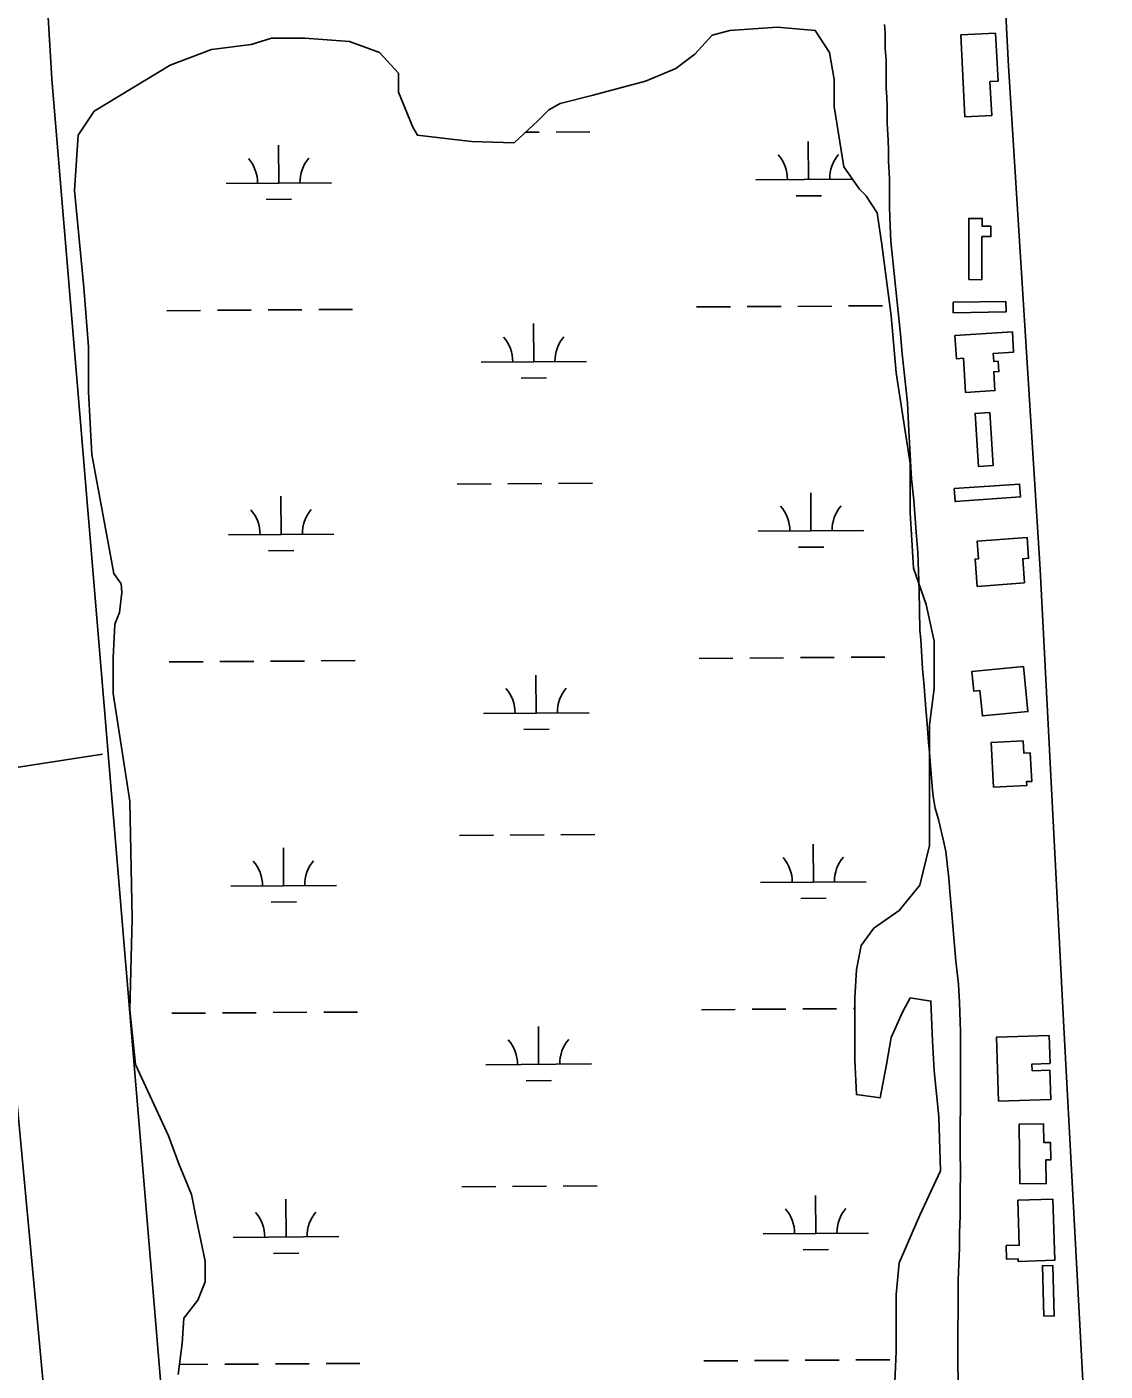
# Model space of a CAD drawing. Extents: x 3508733 to 3546731, y 546897 to 572481.
# Drawn here: x 3514902 to 3515923, y 558744 to 560017 of the extents above; entities that cross this region are included whole.
import ezdxf

# ---------------------------------------------------------------- set-up
doc = ezdxf.new("R2010")
doc.units = 0
for name, color, linetype in [('V-BLDG-OTLN', 7, 'Continuous'), ('V-DTCH-CNTR', 7, 'Continuous'), ('V-ROAD-CNTR', 7, 'Continuous'), ('V-SITE-VEGE', 7, 'Continuous'), ('V-WETL-SWMP', 7, 'Continuous')]:
    doc.layers.add(name, color=color, linetype=linetype)

msp = doc.modelspace()

# ---------------------------------------------------------------- linework, layer by layer
at = {"layer": 'V-BLDG-OTLN'}
for points in [[(3515819.6, 560010.5), (3515821.9, 559965.2), (3515814.3, 559964.8), (3515815.9, 559932.6), (3515790.6, 559931.4), (3515786.8, 560008.9)], [(3515794.2, 559777.2), (3515794.2, 559835.2), (3515806.9, 559835.2), (3515806.9, 559827.7), (3515815.2, 559827.7), (3515815.2, 559817.9), (3515806.6, 559818), (3515806.5, 559777.1)], [(3515779.3, 559755.8), (3515829.4, 559756.4), (3515829.5, 559746.6), (3515779.4, 559745.9)], [(3515781.1, 559724.2), (3515835.5, 559727.7), (3515836.7, 559708.6), (3515817.4, 559707.3), (3515817.9, 559699.6), (3515822.2, 559699.9), (3515822.8, 559690.2), (3515817.9, 559689.9), (3515819, 559672.1), (3515791.1, 559670.4), (3515789.1, 559702.7), (3515782.5, 559702.3)], [(3515814.2, 559651.4), (3515817.3, 559601.3), (3515803.3, 559600.4), (3515800.2, 559650.5)], [(3515780.3, 559579.3), (3515842.3, 559583.6), (3515843.1, 559571.5), (3515781.2, 559567.1)], [(3515847.1, 559490.1), (3515802.2, 559486.7), (3515800.2, 559512.6), (3515803.3, 559512.8), (3515802, 559529.5), (3515849.4, 559533.1), (3515850.9, 559513.3), (3515845.4, 559512.9)], [(3515846, 559410.8), (3515850.2, 559368.2), (3515807.1, 559364), (3515804.7, 559388), (3515798.9, 559387.4), (3515797, 559406)], [(3515817.5, 559296.6), (3515815.3, 559338.8), (3515845.7, 559340.4), (3515846.4, 559328.7), (3515852.3, 559329), (3515853.8, 559302.1), (3515849, 559301.9), (3515849.2, 559298.2)], [(3515822.4, 558999.4), (3515820.4, 559059.8), (3515870.3, 559061.4), (3515871.2, 559035), (3515854.1, 559034.4), (3515854.3, 559028.1), (3515871.1, 559028.6), (3515872, 559001)], [(3515842.6, 558921), (3515841.8, 558977.4), (3515865, 558977.7), (3515865.3, 558960.2), (3515871.5, 558960.3), (3515871.8, 558943.7), (3515867.3, 558943.6), (3515867.6, 558921.3)], [(3515873.8, 558906.6), (3515875.7, 558848.6), (3515841, 558847.4), (3515840.9, 558850), (3515830.1, 558849.6), (3515829.7, 558862.5), (3515842.1, 558862.9), (3515840.7, 558905.5)], [(3515865.4, 558795.6), (3515863.9, 558843.4), (3515873.7, 558843.7), (3515875.2, 558795.9)]]:
    msp.add_lwpolyline(points, close=True, dxfattribs=at)
at = {"layer": 'V-DTCH-CNTR'}
msp.add_line((3514868.2, 559311.7), (3514973.7, 559327.7), dxfattribs=at)
msp.add_lwpolyline([(3514771.6, 560380.6), (3514813.8, 559928.2), (3514869.3, 559319.4), (3514868.2, 559311.7), (3514866.5, 559296.9), (3514889.9, 559027.3), (3514949.7, 558386.7)], dxfattribs=at)
at = {"layer": 'V-ROAD-CNTR'}
msp.add_lwpolyline([(3515923.4, 558341.2), (3515884.4, 559069.2), (3515861.8, 559502.6), (3515831.9, 559979.2), (3515812.3, 560356.6), (3515799, 560642.5), (3515782.5, 560953.9), (3515763.6, 561330.1)], dxfattribs=at)
at = {"layer": 'V-SITE-VEGE'}
for points in [[(3515112.6, 557729.7), (3514925.5, 559967), (3514921.8, 560031)], [(3515714.5, 560018.9), (3515714.9, 560011.3), (3515715, 559996.2), (3515715.8, 559985.3), (3515716, 559958.5), (3515716.7, 559949.9), (3515717, 559940.2), (3515716.9, 559925.2), (3515717.9, 559909.1), (3515718.2, 559899.5), (3515718.2, 559889.5), (3515719.2, 559873), (3515719.1, 559846.2), (3515719.4, 559836.2), (3515720.3, 559813.4), (3515729.6, 559725.4), (3515731, 559706.8), (3515736.1, 559660.4), (3515737.4, 559633.9), (3515740.1, 559588.5), (3515742.1, 559568.5), (3515744.5, 559538.1), (3515745.8, 559519.2), (3515747.1, 559482.4), (3515747.7, 559445.2), (3515748.7, 559436.3), (3515750.4, 559409.1), (3515752.1, 559391.9), (3515753.4, 559370.9), (3515754.8, 559356.6), (3515756.1, 559339), (3515757.1, 559329.4), (3515757.8, 559317.2), (3515759.5, 559297.6), (3515760.5, 559287.9), (3515762.3, 559276.8), (3515765.4, 559266.1), (3515770.4, 559245.7), (3515772.5, 559235.7), (3515774.2, 559221.4), (3515775.2, 559210.3), (3515776.2, 559197.8), (3515778.3, 559176.7), (3515782, 559132), (3515784.4, 559110.2), (3515785.4, 559092.7), (3515786.4, 559065.2), (3515786.3, 559046.3), (3515786.5, 559016.2), (3515786.2, 558953.7), (3515786.5, 558930.1), (3515786, 558914.4), (3515785.9, 558890.5), (3515785.5, 558874.7), (3515785.4, 558860.1), (3515784.2, 558829.7), (3515783.9, 558754), (3515784.2, 558731.5)]]:
    msp.add_lwpolyline(points, dxfattribs=at)
at = {"layer": 'V-WETL-SWMP'}
for p, q in [((3515374.3, 559916.7), (3515387.3, 559916.8)), ((3515403.3, 559916.9), (3515435.3, 559917.1)), ((3515140.6, 559868.6), (3515140.3, 559904.6)), ((3515642.5, 559872.1), (3515642.2, 559908.1)), ((3515090.6, 559868.3), (3515190.6, 559869)), ((3515592.5, 559871.7), (3515684.2, 559872.3)), ((3515128.7, 559853.1), (3515152.7, 559853.3)), ((3515630.6, 559856.6), (3515654.6, 559856.7)), ((3515536.4, 559751.3), (3515568.4, 559751.5)), ((3515584.4, 559751.6), (3515616.4, 559751.8)), ((3515632.4, 559751.9), (3515664.4, 559752.1)), ((3515680.4, 559752.3), (3515712.4, 559752.5)), ((3515034.5, 559747.8), (3515066.5, 559748.1)), ((3515082.5, 559748.2), (3515114.5, 559748.4)), ((3515130.5, 559748.5), (3515162.5, 559748.7)), ((3515178.5, 559748.8), (3515210.5, 559749)), ((3515382.2, 559699.5), (3515382, 559735.5)), ((3515332.2, 559699.1), (3515432.2, 559699.8)), ((3515370.3, 559684), (3515394.3, 559684.1)), ((3515405.6, 559584.2), (3515437.6, 559584.4)), ((3515142.8, 559536), (3515142.6, 559572)), ((3515309.6, 559583.5), (3515341.6, 559583.8)), ((3515357.6, 559583.9), (3515389.6, 559584.1)), ((3515644.7, 559539.4), (3515644.5, 559575.4)), ((3515092.8, 559535.6), (3515192.8, 559536.3)), ((3515594.7, 559539.1), (3515694.7, 559539.7)), ((3515130.9, 559520.5), (3515154.9, 559520.6)), ((3515632.8, 559523.9), (3515656.8, 559524)), ((3515538.7, 559418.6), (3515570.7, 559418.8)), ((3515586.7, 559418.9), (3515618.7, 559419.1)), ((3515634.7, 559419.3), (3515666.7, 559419.5)), ((3515682.7, 559419.6), (3515714.7, 559419.8)), ((3515036.8, 559415.2), (3515068.8, 559415.4)), ((3515084.8, 559415.5), (3515116.8, 559415.7)), ((3515132.8, 559415.8), (3515164.8, 559416)), ((3515180.8, 559416.2), (3515212.8, 559416.4)), ((3515384.5, 559366.8), (3515384.2, 559402.8)), ((3515334.5, 559366.5), (3515434.5, 559367.1)), ((3515372.6, 559351.3), (3515396.6, 559351.5)), ((3515311.9, 559250.9), (3515343.9, 559251.1)), ((3515359.9, 559251.2), (3515391.9, 559251.4)), ((3515407.9, 559251.5), (3515439.9, 559251.7)), ((3515647, 559206.7), (3515646.8, 559242.7)), ((3515145.1, 559203.3), (3515144.9, 559239.3)), ((3515095.1, 559203), (3515195.1, 559203.6)), ((3515597, 559206.4), (3515697, 559207.1)), ((3515635.1, 559191.2), (3515659.1, 559191.4)), ((3515133.2, 559187.8), (3515157.2, 559188)), ((3515039.1, 559082.5), (3515071.1, 559082.7)), ((3515087.1, 559082.8), (3515119.1, 559083)), ((3515135.1, 559083.2), (3515167.1, 559083.4)), ((3515183.1, 559083.5), (3515215.1, 559083.7)), ((3515541, 559085.9), (3515573, 559086.2)), ((3515589, 559086.3), (3515621, 559086.5)), ((3515637, 559086.6), (3515669, 559086.8)), ((3515685, 559086.9), (3515686.3, 559086.9)), ((3515386.7, 559034.1), (3515386.5, 559070.1)), ((3515336.7, 559033.8), (3515436.7, 559034.5)), ((3515374.9, 559018.6), (3515398.9, 559018.8)), ((3515314.1, 558918.2), (3515346.1, 558918.4)), ((3515362.1, 558918.5), (3515394.1, 558918.8)), ((3515410.1, 558918.9), (3515442.1, 558919.1)), ((3515649.3, 558874.1), (3515649, 558910.1)), ((3515147.4, 558870.6), (3515147.1, 558906.6)), ((3515599.3, 558873.7), (3515699.3, 558874.4)), ((3515097.4, 558870.3), (3515197.4, 558871)), ((3515637.4, 558858.6), (3515661.4, 558858.7)), ((3515135.5, 558855.1), (3515159.5, 558855.3)), ((3515046.4, 558749.9), (3515073.4, 558750.1)), ((3515089.4, 558750.2), (3515121.4, 558750.4)), ((3515137.4, 558750.5), (3515169.4, 558750.7)), ((3515185.4, 558750.8), (3515217.4, 558751)), ((3515543.3, 558753.3), (3515575.3, 558753.5)), ((3515591.3, 558753.6), (3515623.3, 558753.8)), ((3515639.3, 558753.9), (3515671.3, 558754.1)), ((3515687.3, 558754.2), (3515719.3, 558754.5))]:
    msp.add_line(p, q, dxfattribs=at)
for points in [[(3514960.4, 559713.6), (3514955.9, 559769.9), (3514946.9, 559861.5), (3514950.6, 559914.1), (3514965.6, 559936.6), (3515037.7, 559980.2), (3515076.7, 559995.2), (3515114.3, 559999.7), (3515133.8, 560005.7), (3515165.3, 560005.7), (3515207.4, 560002.7), (3515235.9, 559992.2), (3515253.9, 559972.7), (3515253.9, 559954.7), (3515267.4, 559921.6), (3515271.9, 559914.1), (3515295.9, 559911.1), (3515323, 559908.1), (3515363.5, 559906.6), (3515386, 559927.6), (3515396.5, 559938.1), (3515407, 559944.1), (3515437.1, 559951.7), (3515488.1, 559965.2), (3515516.6, 559977.2), (3515534.7, 559990.7), (3515551.2, 560008.7), (3515567.7, 560013.2), (3515612.7, 560016.2), (3515648.8, 560013.2), (3515662.3, 559992.2), (3515666.8, 559966.7), (3515666.8, 559941.1), (3515675.8, 559884.1), (3515690.8, 559863), (3515696.8, 559857), (3515707.3, 559840.5), (3515711.8, 559810.5), (3515720.8, 559742.9), (3515725.3, 559688.8), (3515738.8, 559603.2), (3515738.8, 559556.7), (3515741.8, 559504.1), (3515753.9, 559469.5), (3515761.4, 559435), (3515761.4, 559389.9), (3515756.9, 559355.4), (3515756.9, 559335.9), (3515756.9, 559281.8), (3515756.9, 559241.3), (3515747.9, 559203.7), (3515728.3, 559179.7), (3515704.3, 559163.2), (3515692.3, 559146.6), (3515687.8, 559124.1), (3515686.3, 559097.1), (3515686.3, 559062.5), (3515686.3, 559038.5), (3515687.8, 559005.5), (3515710.3, 559002.5), (3515716.3, 559034), (3515720.8, 559059.5), (3515731.3, 559083.6), (3515738.8, 559097.1), (3515758.4, 559094.1), (3515759.9, 559056.5), (3515761.4, 559028), (3515765.9, 558984.4), (3515767.4, 558933.4), (3515747.9, 558891.3), (3515728.3, 558846.3), (3515725.3, 558816.2), (3515725.3, 558798.2), (3515725.3, 558762.2), (3515723.8, 558726.1)], [(3515045.2, 558740.4), (3515049, 558769.7), (3515050.5, 558793.7), (3515064, 558811), (3515070.7, 558828.2), (3515070.7, 558847.8), (3515062.5, 558886.8), (3515058, 558910.8), (3515046, 558940.1), (3515036.2, 558966.4), (3515004.7, 559034), (3514999.4, 559085.8), (3515001.7, 559172.2), (3514999.4, 559283.3), (3514983.7, 559385.4), (3514983.7, 559419.2), (3514985.2, 559450.8), (3514989.7, 559462), (3514991.9, 559480.8), (3514991.2, 559489.1), (3514984.4, 559498.8), (3514963.4, 559611.5), (3514960.4, 559670.8), (3514960.4, 559713.6)]]:
    msp.add_lwpolyline(points, dxfattribs=at)
for centre, start, end in [((3515085.3, 559868.7), 359.6198, 41.1635), ((3515195.8, 559869.5), 139.6198, 181.1635), ((3515587.2, 559872.2), 359.6198, 41.1635), ((3515697.7, 559872.9), 139.6198, 181.1635), ((3515327, 559699.6), 359.6198, 41.1635), ((3515437.4, 559700.3), 139.6198, 181.1635), ((3515087.6, 559536.1), 359.6198, 41.1635), ((3515198.1, 559536.8), 139.6198, 181.1635), ((3515589.5, 559539.5), 359.6198, 41.1635), ((3515700, 559540.2), 139.6198, 181.1635), ((3515329.2, 559366.9), 359.6198, 41.1635), ((3515439.7, 559367.7), 139.6198, 181.1635), ((3515591.8, 559206.8), 359.6198, 41.1635), ((3515702.2, 559207.6), 139.6198, 181.1635), ((3515089.9, 559203.4), 359.6198, 41.1635), ((3515200.3, 559204.2), 139.6198, 181.1635), ((3515331.5, 559034.2), 359.6198, 41.1635), ((3515442, 559035), 139.6198, 181.1635), ((3515594, 558874.2), 359.6198, 41.1635), ((3515704.5, 558874.9), 139.6198, 181.1635), ((3515092.1, 558870.7), 359.6198, 41.1635), ((3515202.6, 558871.5), 139.6198, 181.1635)]:
    msp.add_arc(centre, 35.2, start, end, dxfattribs=at)

doc.saveas('drawing.dxf')
